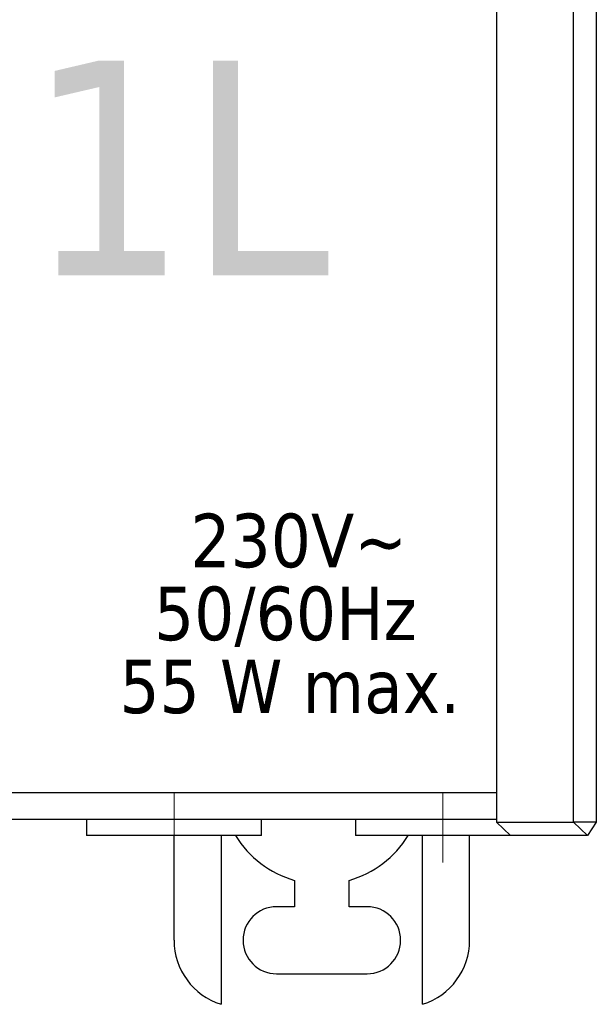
# Model space of a CAD drawing. Header units: millimetres. Extents: x 262469 to 275208, y -32539 to 9411.
# Tile 366 of 428: x 269177 to 269204, y -13293 to -13247. Entities that reach past the tile are written whole.
import ezdxf
from ezdxf.enums import TextEntityAlignment as Align

# ---------------------------------------------------------------- set-up
doc = ezdxf.new("R2010")
doc.units = ezdxf.units.MM
doc.header["$LTSCALE"] = 100
doc.layers.add('$ IE_TELETECHNIKA', color=5, linetype='Continuous', lineweight=30)
doc.styles.add('TAHOMA', font='tahoma.ttf', dxfattribs={"width": 0.85})

msp = doc.modelspace()

# ---------------------------------------------------------------- linework, layer by layer
at = {"layer": '$ IE_TELETECHNIKA', "color": 7, "linetype": 'Continuous'}
for p, q in [((269199.54, -13216.921), (269199.54, -13284.421)), ((269203.125, -13284.421), (269203.125, -13216.921)), ((269204.18, -13216.921), (269204.18, -13284.421)), ((269060.79, -13283.046), (269199.54, -13283.046)), ((269199.54, -13284.296), (269059.54, -13284.296)), ((269180.477, -13284.296), (269180.477, -13285.046)), ((269188.602, -13285.046), (269188.602, -13284.296)), ((269192.977, -13284.296), (269192.977, -13285.046)), ((269199.54, -13284.421), (269203.125, -13284.421)), ((269200.187, -13285.046), (269199.54, -13284.421)), ((269204.18, -13284.421), (269203.125, -13284.421)), ((269203.767, -13285.046), (269203.125, -13284.421)), ((269204.18, -13284.421), (269203.767, -13285.046)), ((269188.602, -13285.046), (269180.477, -13285.046)), ((269184.54, -13289.921), (269184.54, -13285.046)), ((269186.727, -13285.046), (269186.727, -13292.902)), ((269200.187, -13285.046), (269192.977, -13285.046)), ((269196.102, -13292.902), (269196.102, -13285.046)), ((269198.29, -13289.921), (269198.29, -13285.046)), ((269203.767, -13285.046), (269200.187, -13285.046)), ((269190.143, -13287.134), (269190.143, -13288.359)), ((269192.686, -13288.359), (269192.686, -13287.134)), ((269190.143, -13288.359), (269189.311, -13288.359)), ((269193.519, -13288.359), (269192.686, -13288.359)), ((269189.311, -13291.484), (269193.519, -13291.484))]:
    msp.add_line(p, q, dxfattribs=at)
at = {"layer": '$ IE_TELETECHNIKA', "color": 7, "linetype": 'Continuous', "lineweight": 5, "ltscale": 20.32}
for p, q in [((269184.54, -13286.296), (269184.54, -13283.046)), ((269197.04, -13286.296), (269197.04, -13283.046))]:
    msp.add_line(p, q, dxfattribs=at)
at = {"layer": '$ IE_TELETECHNIKA', "color": 7, "linetype": 'Continuous'}
for centre, radius, start, end in [((269191.415, -13282.622), 4.688, 211.1431, 254.2556), ((269191.415, -13282.622), 4.688, 285.7444, 328.8569), ((269189.311, -13289.921), 1.562, 90, 270), ((269193.519, -13289.921), 1.562, 270, 90), ((269187.665, -13289.921), 3.125, 180, 252.5424), ((269195.165, -13289.921), 3.125, 287.4576, 0)]:
    msp.add_arc(centre, radius, start, end, dxfattribs=at)

# ---------------------------------------------------------------- texts
at = {"layer": '$ IE_TELETECHNIKA', "color": 0, "style": 'TAHOMA'}
msp.add_text('SAT amplifier SA91L', height=10, dxfattribs=at).set_placement((269131.919, -13248.987), align=Align.TOP_CENTER)
at = {"layer": '$ IE_TELETECHNIKA', "color": 7, "style": 'TAHOMA'}
for s, p in [('230V~', (269190.343, -13270.071)), ('50/60Hz', (269189.72, -13273.466)), ('55 W max.', (269189.927, -13276.86))]:
    msp.add_text(s, height=2.4917, dxfattribs=at).set_placement(p, align=Align.TOP_CENTER)

doc.saveas('drawing.dxf')
